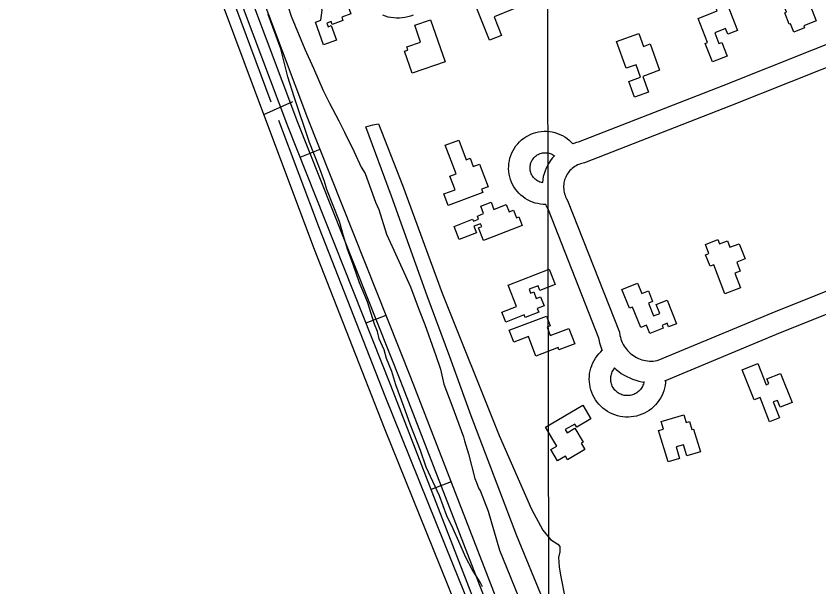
# Model space of a CAD drawing. Extents: x 3329297 to 3367176, y 649250 to 674653.
# Drawn here: x 3348435 to 3349558, y 670088 to 670887 of the extents above; entities that cross this region are included whole.
import ezdxf

# ---------------------------------------------------------------- set-up
doc = ezdxf.new("R2010")
doc.units = 0
for name, color, linetype in [('V-BLDG-OTLN', 7, 'Continuous'), ('V-DTCH-CNTR', 7, 'Continuous'), ('V-GRID-MAJR', 7, 'Continuous'), ('V-ROAD-CNTR', 7, 'Continuous'), ('V-SITE-VEGE', 7, 'Continuous'), ('V-TOPO-SHOR', 7, 'Continuous')]:
    doc.layers.add(name, color=color, linetype=linetype)

msp = doc.modelspace()

# ---------------------------------------------------------------- linework, layer by layer
at = {"layer": 'V-BLDG-OTLN'}
for points in [[(3349519.849, 670960.797), (3349535.866, 670919.849), (3349538.823, 670921.006), (3349540.308, 670917.207), (3349544.549, 670918.866), (3349549.919, 670905.134), (3349544.832, 670903.144), (3349553.718, 670880.431), (3349536.423, 670873.667), (3349537.576, 670870.7220000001), (3349522.386, 670864.782), (3349517.876, 670876.311), (3349516.23, 670875.666), (3349509.903, 670891.841), (3349512.271, 670892.768), (3349501.458, 670920.41), (3349516.424, 670926.265), (3349520.52, 670915.792), (3349530.261, 670919.599), (3349524.717, 670933.773), (3349510.882, 670928.363), (3349503.663, 670946.8150000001), (3349507.9250000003, 670948.482), (3349505.332, 670955.116)], [(3349096.9, 670853.34), (3349075.39, 670907.1680000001), (3349102.186, 670917.877), (3349091.843, 670943.753), (3349114.852, 670952.947), (3349128.326, 670919.231), (3349122.975, 670917.0920000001), (3349130.913, 670897.231), (3349103.2260000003, 670886.1680000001), (3349113.665, 670860.037)], [(3348839.552, 670912.654), (3348890.1580000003, 670930.951), (3348895.647, 670915.772), (3348893.836, 670915.116), (3348902.878, 670890.106), (3348890.1750000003, 670885.514), (3348891.911, 670880.716), (3348876.951, 670875.303), (3348875.47, 670879.4010000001), (3348869.447, 670877.224), (3348871.231, 670872.292), (3348875.365, 670873.7880000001), (3348882.798, 670853.236), (3348864.738, 670846.707), (3348853.268, 670878.428), (3348861.021, 670881.232), (3348862.969, 670895.601), (3348860.223, 670902.503), (3348845.188, 670897.067)], [(3349423.228, 670920.056), (3349443.821, 670867.148), (3349430.136, 670861.819), (3349427.031, 670869.7980000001), (3349411.866, 670863.898), (3349417.832, 670848.562), (3349422.0160000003, 670850.1900000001), (3349429.497, 670830.9720000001), (3349408.804, 670822.917), (3349398.6890000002, 670848.906), (3349401.722, 670850.086), (3349388.557, 670883.911), (3349415.376, 670894.3470000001), (3349407.718, 670914.018)], [(3349014.197, 670881.9940000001), (3349034.7800000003, 670823.11), (3348988.735, 670807.017), (3348977.917, 670837.964), (3348982.732, 670839.645), (3348981.233, 670843.942), (3349000.537, 670850.688), (3348992.2800000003, 670874.334)], [(3349321.494, 670848.063), (3349334.761, 670811.258), (3349311.2800000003, 670802.796), (3349319.2430000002, 670780.706), (3349299.545, 670773.605), (3349291.607, 670795.638), (3349308.282, 670801.647), (3349301.984, 670819.1140000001), (3349288.228, 670814.158), (3349274.6890000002, 670851.72), (3349305.804, 670862.935), (3349312.355, 670844.767)], [(3349087.571, 670640.225), (3349039.265, 670621.922), (3349033.113, 670638.1630000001), (3349048.698, 670644.067), (3349041.4620000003, 670663.1630000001), (3349050.211, 670666.479), (3349035.019, 670706.576), (3349053.7830000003, 670713.685), (3349064.261, 670686.023), (3349069.8540000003, 670688.14), (3349074.257, 670676.518), (3349082.9590000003, 670679.811), (3349094.93, 670648.221), (3349085.847, 670644.778)], [(3349142.654, 670594.152), (3349088.3680000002, 670573.1020000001), (3349081.45, 670590.944), (3349085.9220000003, 670592.679), (3349084.436, 670596.515), (3349075.097, 670592.892), (3349078.6720000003, 670583.67), (3349054.625, 670574.345), (3349047.475, 670592.783), (3349073.258, 670602.78), (3349074.347, 670599.966), (3349081.683, 670602.81), (3349079.957, 670607.265), (3349088.677, 670610.644), (3349084.687, 670620.931), (3349099.0300000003, 670626.496), (3349102.882, 670616.5650000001), (3349120.357, 670623.3420000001), (3349124.251, 670613.3), (3349130.417, 670615.6900000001), (3349134.593, 670604.924), (3349137.97, 670606.233)], [(3349426.14, 670498.469), (3349410.582, 670538.956), (3349405.353, 670536.947), (3349399.225, 670552.899), (3349403.799, 670554.654), (3349398.8340000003, 670567.571), (3349416.386, 670574.313), (3349418.702, 670568.283), (3349429.6010000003, 670572.471), (3349433.042, 670563.52), (3349446.211, 670568.58), (3349454.362, 670547.373), (3349442.602, 670542.853), (3349447.474, 670530.172), (3349439.895, 670527.262), (3349447.757, 670506.7760000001)], [(3349123.194, 670510.513), (3349180.2430000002, 670532.937), (3349188.6890000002, 670511.449), (3349167.398, 670503.081), (3349164.7660000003, 670509.778), (3349152.1550000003, 670504.822), (3349154.3540000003, 670499.219), (3349158.798, 670500.965), (3349162.3540000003, 670491.922), (3349168.1950000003, 670494.2170000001), (3349173.116, 670481.698), (3349163.6240000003, 670477.966), (3349165.647, 670472.816), (3349146.889, 670465.4450000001), (3349145.546, 670468.861), (3349119.563, 670458.652), (3349114.068, 670472.627), (3349134.872, 670480.805)], [(3349308.362, 670451.33), (3349296.92, 670479.855), (3349292.6520000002, 670478.143), (3349282.035, 670504.611), (3349304.034, 670513.436), (3349309.81, 670499.0380000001), (3349319.122, 670502.772), (3349325.098, 670487.866), (3349319.12, 670485.468), (3349326.333, 670467.483), (3349335.008, 670470.962), (3349329.9990000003, 670483.453), (3349345.234, 670489.564), (3349358.491, 670456.514), (3349347.481, 670452.096), (3349345.443, 670457.177), (3349338.16, 670454.257), (3349339.741, 670450.312), (3349321.369, 670442.944), (3349316.662, 670454.662)], [(3349124.46, 670447.527), (3349176.444, 670467.202), (3349181.679, 670453.372), (3349177.4760000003, 670451.783), (3349181.859, 670440.203), (3349207.932, 670450.073), (3349216.177, 670428.284), (3349193.981, 670419.883), (3349192.785, 670423.053), (3349161.807, 670411.331), (3349151.43, 670438.755), (3349130.739, 670430.932)], [(3349504.093, 670387.0700000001), (3349520.109, 670346.1240000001), (3349503.399, 670339.589), (3349499.592, 670349.33), (3349493.845, 670347.083), (3349502.629, 670324.629), (3349488.717, 670319.187), (3349475.348, 670353.366), (3349466.8910000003, 670350.059), (3349450.419, 670392.17), (3349472.218, 670400.6950000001), (3349483.761, 670371.188), (3349487.666, 670372.716), (3349484.975, 670379.595)], [(3349175.244, 670311.812), (3349227.2490000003, 670342.52), (3349238.539, 670323.4), (3349218.807, 670311.7490000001), (3349216.2, 670316.164), (3349202.8880000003, 670308.306), (3349205.448, 670303.97), (3349216.4620000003, 670310.475), (3349227.984, 670290.964), (3349225.09, 670289.256), (3349230.267, 670280.488), (3349206.015, 670266.1680000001), (3349203.17, 670270.9890000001), (3349192.199, 670264.512), (3349182.801, 670280.425), (3349190.938, 670285.231)], [(3349346.637, 670263.2270000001), (3349333.384, 670306.928), (3349340.204, 670308.996), (3349337.0130000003, 670319.511), (3349368.792, 670329.149), (3349372.055, 670318.399), (3349376.632, 670319.787), (3349380.073, 670308.439), (3349382.305, 670309.117), (3349391.949, 670277.3200000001), (3349372.931, 670271.553), (3349368.184, 670287.203), (3349357.93, 670284.093), (3349362.759, 670268.118)]]:
    msp.add_lwpolyline(points, close=True, dxfattribs=at)
at = {"layer": 'V-DTCH-CNTR'}
msp.add_line((3348781.346, 670749.228), (3348821.9450000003, 670767.681), dxfattribs=at)
msp.add_lwpolyline([(3349232.61, 669707.411), (3349206.068, 669700.386), (3349197.227, 669701.285), (3349190.164, 669707.488), (3349173.444, 669752.618), (3349078.373, 669992.443), (3348949.841, 670310.147), (3348852.137, 670560.587), (3348781.346, 670749.228), (3348713.09, 670932.254), (3348650.606, 671097.736), (3348556.42, 671337.557), (3348461.366, 671586.223), (3348434.65, 671659.961)], dxfattribs=at)
at = {"layer": 'V-GRID-MAJR'}
msp.add_spline([(3349208.9050000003, 654661.8740000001), (3349197.451, 660719.817), (3349185.99, 666781.226), (3349174.529, 672842.661), (3349174.522, 672846.101)], degree=3, dxfattribs=at)
at = {"layer": 'V-ROAD-CNTR'}
for p, q in [((3348859.5022434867, 670700.4885722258), (3348831.6292992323, 670689.393594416)), ((3348951.9630585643, 670468.216036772), (3348924.0901143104, 670457.1210589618)), ((3349043.0898763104, 670235.266502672), (3349015.1129322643, 670224.4365243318))]:
    msp.add_line(p, q, dxfattribs=at)
for points in [[(3348473.1390162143, 671676.6426199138), (3348521.2959199, 671555.4718622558), (3348828.141306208, 670738.7124957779), (3348972.433017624, 670376.236220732), (3349344.973272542, 669413.9001454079), (3349534.611893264, 668937.0780990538)], [(3348492.6439772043, 671668.177636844), (3348535.2878919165, 671560.87985144), (3348842.131278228, 670744.1244849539), (3348986.3959896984, 670381.7182097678), (3349358.937244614, 669419.37913445), (3349548.549865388, 668942.6210879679)], [(3348464.714033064, 671657.2286587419), (3348507.303947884, 671550.0638730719), (3348814.151334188, 670733.3005066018), (3348958.4700455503, 670370.7542316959), (3349331.0093004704, 669408.4211563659), (3349520.67392114, 668931.5351101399)], [(3349930.148888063, 670991.8542315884), (3349675.9803964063, 670890.210451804), (3349423.120568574, 670789.6010061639), (3349221.005124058, 670710.5904512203), (3349218.572776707, 670710.0421826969), (3349214.6310835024, 670708.884089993), (3349213.382966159, 670708.4286558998)], [(3348989.9178570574, 670888.5592578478), (3348986.2378615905, 670887.1501325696), (3348982.475067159, 670886.0083475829), (3348978.6343186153, 670885.1409038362), (3348974.741561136, 670884.5511338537), (3348970.8179414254, 670884.2436963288), (3348966.885424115, 670884.2189202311), (3348962.953376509, 670884.4754480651), (3348959.052727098, 670885.0175114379), (3348955.201044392, 670885.8363731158), (3348951.4265878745, 670886.9307177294), (3348947.73371886, 670888.2902334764)], [(3349687.095603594, 670862.3455481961), (3349434.127431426, 670761.6929938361), (3349229.8148759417, 670681.8235487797), (3349226.1072232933, 670680.9878173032), (3349224.0109164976, 670680.371910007), (3349221.9549791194, 670679.6217049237), (3349219.9492282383, 670678.7413180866), (3349218.005035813, 670677.73548544), (3349216.1336434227, 670676.6104304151), (3349214.341812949, 670675.3687598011), (3349212.625626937, 670674.0088946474), (3349210.9982353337, 670672.5422244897), (3349209.4713832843, 670670.9771490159), (3349208.0460281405, 670669.3167840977), (3349206.734876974, 670667.5748162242), (3349205.533561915, 670665.7429151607), (3349204.4491659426, 670663.8387799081), (3349203.4938418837, 670661.8768299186), (3349202.6633922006, 670659.8507830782), (3349201.9638004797, 670657.7770430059), (3349201.399501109, 670655.6662996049), (3349200.9715042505, 670653.5221465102), (3349200.68045523, 670651.350419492), (3349200.528676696, 670649.1742341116), (3349200.5189523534, 670646.9876463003), (3349200.647184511, 670644.798639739), (3349200.914017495, 670642.6341737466), (3349201.3213266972, 670640.4843318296), (3349201.8641370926, 670638.3638917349), (3349202.5414323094, 670636.283379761), (3349203.348382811, 670634.2559426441), (3349204.287300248, 670632.2772610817), (3349206.06350947, 670629.0763597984), (3349278.4881275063, 670444.7960891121), (3349279.274987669, 670440.195179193), (3349279.882057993, 670437.5902411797), (3349280.644016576, 670435.0289226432), (3349281.5606456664, 670432.5072542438), (3349282.6212469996, 670430.0529763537), (3349283.829443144, 670427.6650651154), (3349285.1766734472, 670425.35049648), (3349286.658758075, 670423.1266210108), (3349288.2750330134, 670420.9863516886), (3349290.0106426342, 670418.9529952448), (3349291.8649967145, 670417.0282984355), (3349293.8388384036, 670415.2099305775), (3349295.9104462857, 670413.5159322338), (3349298.078948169, 670411.9512885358), (3349300.336477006, 670410.5184243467), (3349302.680899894, 670409.2205518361), (3349305.09337846, 670408.065227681), (3349307.57116805, 670407.0583917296), (3349310.107283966, 670406.1985262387), (3349312.6883001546, 670405.4931832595), (3349315.3091165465, 670404.9421821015), (3349317.9582852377, 670404.548407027), (3349320.6207050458, 670404.3128277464), (3349323.2968583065, 670404.239344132), (3349325.9716774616, 670404.321761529), (3349328.6326071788, 670404.5670636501), (3349331.287428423, 670404.9706987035), (3349332.9795583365, 670405.3317058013), (3349492.428163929, 670471.9415943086), (3349691.3661838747, 670551.4523514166)], [(3349175.5266353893, 670623.5287680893), (3349171.965495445, 670623.5962089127), (3349168.172069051, 670623.9499413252), (3349164.415552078, 670624.5863993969), (3349160.7124251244, 670625.4994410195), (3349157.0893380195, 670626.6882664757), (3349153.5639106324, 670628.1409124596), (3349150.160985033, 670629.8536900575), (3349146.8981676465, 670631.8077096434), (3349143.781627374, 670634.0052882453), (3349140.8385309, 670636.4288482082), (3349138.083191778, 670639.0652518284), (3349135.53368707, 670641.8991352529), (3349133.201329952, 670644.9136502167), (3349131.1022748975, 670648.0926231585), (3349129.243914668, 670651.4150603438), (3349127.635615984, 670654.8739652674), (3349126.293047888, 670658.4367170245), (3349125.2147056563, 670662.0920424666), (3349124.4143715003, 670665.8217412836), (3349123.89303704, 670669.5925859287), (3349123.6521902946, 670673.4022147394), (3349123.6989298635, 670677.2136141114), (3349124.0266080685, 670681.0059243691), (3349124.634366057, 670684.7627167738), (3349125.521277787, 670688.4747115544), (3349126.6842135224, 670692.1049951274), (3349128.1071448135, 670695.6319429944), (3349129.798046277, 670699.060557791), (3349131.736066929, 670702.3396321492), (3349133.904536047, 670705.4624535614), (3349136.308236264, 670708.4253184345), (3349138.922061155, 670711.1962275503), (3349141.7380597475, 670713.768955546), (3349144.7359348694, 670716.1228112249), (3349147.9003279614, 670718.2470303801), (3349151.2131169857, 670720.1289433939), (3349154.655440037, 670721.7602621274), (3349158.2154052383, 670723.1318749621), (3349161.859436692, 670724.2324403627), (3349165.5776852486, 670725.0602874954), (3349169.349594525, 670725.6110655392), (3349173.1552610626, 670725.8773347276), (3349176.962049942, 670725.8603779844), (3349180.7609386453, 670725.5617321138), (3349184.5299456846, 670724.9786187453), (3349188.2406542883, 670724.1191479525), (3349191.880832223, 670722.9850435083), (3349195.420981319, 670721.5839701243), (3349198.8506698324, 670719.924990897), (3349202.148800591, 670718.0120467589), (3349205.29425077, 670715.8622786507), (3349208.275798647, 670713.4790252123), (3349211.064228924, 670710.8843144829), (3349213.543654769, 670708.211246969)], [(3349170.4400053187, 670653.9994345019), (3349168.991574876, 670654.3565589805), (3349167.494661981, 670654.8477335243), (3349166.040089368, 670655.4470875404), (3349164.631014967, 670656.1563099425), (3349163.2718323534, 670656.9702903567), (3349161.9863726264, 670657.8767117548), (3349160.7714691, 670658.8771517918), (3349159.634808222, 670659.9647481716), (3349158.58031293, 670661.136864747), (3349157.616670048, 670662.3823497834), (3349156.7457251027, 670663.7013768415), (3349155.974085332, 670665.0809396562), (3349155.312384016, 670666.5040347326), (3349154.7549521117, 670667.9832829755), (3349154.309294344, 670669.4939575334), (3349153.9796285, 670671.0302587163), (3349153.76296296, 670672.5974140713), (3349153.6638097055, 670674.1657852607), (3349153.6830701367, 670675.7363858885), (3349153.8193919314, 670677.314075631), (3349154.0716339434, 670678.8732832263), (3349154.436722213, 670680.4012884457), (3349154.9177864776, 670681.9030048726), (3349155.5088551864, 670683.3680570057), (3349156.201953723, 670684.773442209), (3349157.003933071, 670686.1303678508), (3349157.907463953, 670687.4315464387), (3349158.899763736, 670688.6546815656), (3349159.979938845, 670689.7997724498), (3349161.145940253, 670690.8650444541), (3349162.3840651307, 670691.8371887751), (3349163.6916720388, 670692.71496962), (3349165.064883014, 670693.495056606), (3349166.4885599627, 670694.1697378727), (3349167.958594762, 670694.7361250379), (3349169.4665633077, 670695.1915596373), (3349171.0123147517, 670695.5357125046), (3349172.568405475, 670695.7629344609), (3349174.1367389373, 670695.8726652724), (3349175.717950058, 670695.8656220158), (3349177.2870613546, 670695.7422678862), (3349178.8440543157, 670695.5013812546), (3349180.383345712, 670695.1448520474), (3349181.885167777, 670694.6769564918), (3349183.353018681, 670694.0960298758), (3349184.773330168, 670693.4090091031), (3349186.1371994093, 670692.6179532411), (3349187.43974923, 670691.7277213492), (3349187.9680121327, 670691.3054626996)], [(3349188.0830906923, 670692.0141624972), (3349187.330616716, 670691.2428509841), (3349184.6559718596, 670688.1272159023), (3349182.181123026, 670684.8391837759), (3349179.930438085, 670681.4070848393), (3349177.9008340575, 670677.8432200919), (3349176.1001581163, 670674.1451700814), (3349174.5426077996, 670670.3452169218), (3349173.2301995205, 670666.454956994), (3349172.168498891, 670662.4837003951), (3349171.3644957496, 670658.4558534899), (3349170.81954477, 670654.389580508), (3349170.7747928, 670653.7479312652)], [(3349175.2129307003, 670623.8204872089), (3349175.831617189, 670622.2660573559), (3349177.5926997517, 670618.5547389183), (3349178.86849053, 670616.2556402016), (3349249.4378724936, 670436.695910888), (3349249.855012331, 670434.256820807), (3349250.869942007, 670429.9017588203), (3349252.143983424, 670425.6190773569), (3349253.6693543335, 670421.4227457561), (3349254.648036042, 670419.1580334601)], [(3349342.0788535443, 670376.6204189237), (3349503.777836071, 670444.1704056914), (3349702.4018161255, 670523.5556485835), (3349869.168119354, 670588.846927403), (3349945.954794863, 670618.7021192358)], [(3349343.2192439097, 670377.7183561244), (3349343.0024402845, 670374.1105880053), (3349342.490913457, 670370.2678646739), (3349341.6994141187, 670366.4800743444), (3349340.6407860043, 670362.7609831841), (3349339.311002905, 670359.1225295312), (3349337.724808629, 670355.5973447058), (3349335.886081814, 670352.1885317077), (3349333.8032887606, 670348.9259066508), (3349331.4961489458, 670345.8256441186), (3349328.965360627, 670342.895550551), (3349326.229851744, 670340.1572616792), (3349323.302372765, 670337.6223405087), (3349320.1937735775, 670335.3051731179), (3349316.9362517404, 670333.2274099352), (3349313.538139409, 670331.3858971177), (3349310.002288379, 670329.7928826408), (3349306.3714009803, 670328.4649835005), (3349302.6537327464, 670327.400011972), (3349298.8623617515, 670326.6080552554), (3349295.026710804, 670326.0922790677), (3349291.15983658, 670325.8555600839), (3349287.294103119, 670325.9013988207), (3349283.441775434, 670326.2225419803), (3349279.611077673, 670326.826875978), (3349275.843726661, 670327.7043948), (3349272.148328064, 670328.8527767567), (3349268.54983283, 670330.2635425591), (3349265.05398658, 670331.934197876), (3349261.697637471, 670333.851913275), (3349258.483165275, 670336.0041636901), (3349255.430295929, 670338.3923964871), (3349252.564089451, 670340.9876818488), (3349249.885442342, 670343.7916946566), (3349247.4253922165, 670346.7774084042), (3349245.1857305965, 670349.9298849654), (3349243.179735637, 670353.2407504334), (3349241.4192616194, 670356.6838874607), (3349239.911367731, 670360.2477473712), (3349238.6655814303, 670363.9127253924), (3349237.6894203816, 670367.6574571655), (3349236.985391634, 670371.4656126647), (3349236.561075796, 670375.3136703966), (3349236.4151299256, 670379.1805409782), (3349236.549983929, 670383.0468191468), (3349236.962938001, 670386.891324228), (3349237.6547640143, 670390.7026313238), (3349238.620433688, 670394.447206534), (3349239.853627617, 670398.1189509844), (3349241.3532916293, 670401.6886521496), (3349243.100209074, 670405.1352354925), (3349245.098021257, 670408.4519376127), (3349247.327287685, 670411.6129623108), (3349249.784507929, 670414.6086560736), (3349252.4491252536, 670417.415052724), (3349254.6596212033, 670419.4298724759)], [(3349312.9265478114, 670375.5284315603), (3349312.8990865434, 670375.3221353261), (3349312.552585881, 670373.6639256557), (3349312.087213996, 670372.0290168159), (3349311.506997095, 670370.4414704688), (3349310.809191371, 670368.8906552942), (3349310.005918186, 670367.4014682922), (3349309.0947112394, 670365.9740933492), (3349308.079851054, 670364.6103558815), (3349306.972639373, 670363.328449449), (3349305.7721482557, 670362.1267383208), (3349304.4936272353, 670361.0196594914), (3349303.140226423, 670360.0108268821), (3349301.7037482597, 670359.0945900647), (3349300.211860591, 670358.2861028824), (3349298.673711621, 670357.5931173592), (3349297.07659902, 670357.0090164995), (3349295.4462672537, 670356.5419880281), (3349293.7896382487, 670356.1959447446), (3349292.107289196, 670355.9697209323), (3349290.4201634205, 670355.8664399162), (3349288.7198968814, 670355.8866011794), (3349287.030224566, 670356.0274580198), (3349285.358922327, 670356.291124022), (3349283.708273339, 670356.6756052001), (3349282.087671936, 670357.1792232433), (3349280.50816717, 670357.7984574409), (3349278.98201342, 670358.527802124), (3349277.504362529, 670359.372086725), (3349276.0948347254, 670360.3158363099), (3349274.765704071, 670361.355603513), (3349273.5059105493, 670362.4963181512), (3349272.338557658, 670363.7183053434), (3349271.260607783, 670365.0265915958), (3349270.2762694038, 670366.4121150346), (3349269.3982643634, 670367.8612495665), (3349268.6247383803, 670369.3741125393), (3349267.964632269, 670370.9342526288), (3349267.42041857, 670372.5352746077), (3349266.9925796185, 670374.1765428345), (3349266.684608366, 670375.8423873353), (3349266.4989242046, 670377.5263296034), (3349266.4348700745, 670379.2234590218), (3349266.4940160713, 670380.9191808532), (3349266.6750619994, 670382.604675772), (3349266.977235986, 670384.2693686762), (3349267.4015663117, 670385.9147934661), (3349267.940372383, 670387.5190490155), (3349268.596708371, 670389.0813478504), (3349269.363790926, 670390.5947645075), (3349270.237978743, 670392.0460623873), (3349271.2147123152, 670393.4310376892), (3349272.2711800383, 670394.719019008)], [(3349271.629481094, 670394.8801792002), (3349274.1631615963, 670392.5460694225), (3349277.6215537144, 670389.7180677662), (3349281.249051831, 670387.1007114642), (3349285.0195229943, 670384.7075756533), (3349288.9251001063, 670382.545448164), (3349292.9566215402, 670380.6147723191), (3349297.0988319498, 670378.9316082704), (3349301.328716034, 670377.4974737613), (3349305.6416998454, 670376.3188167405), (3349310.0128834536, 670375.3998178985), (3349313.3729111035, 670374.9003800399)]]:
    msp.add_lwpolyline(points, dxfattribs=at)
at = {"layer": 'V-SITE-VEGE'}
for p, q in [((3348808.451, 670921.471), (3348819.551, 670886.844)), ((3348804.955, 670841.0970000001), (3348787.181, 670889.135)), ((3348819.551, 670886.844), (3348838.446, 670841.0380000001)), ((3348814.931, 670802.0069999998), (3348804.955, 670841.0970000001)), ((3348838.446, 670841.0380000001), (3348850.679, 670814.221)), ((3348850.679, 670814.221), (3348864.02, 670782.938)), ((3348823.811, 670774.081), (3348814.931, 670802.0069999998)), ((3348864.02, 670782.938), (3348872.916, 670765.061)), ((3348844.9080000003, 670710.41), (3348823.811, 670774.081)), ((3348872.916, 670765.061), (3348886.269, 670740.475)), ((3348886.269, 670740.475), (3348894.056, 670724.832)), ((3348894.056, 670724.832), (3348907.4, 670696.902)), ((3348858.242, 670676.893), (3348844.9080000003, 670710.41)), ((3348907.4, 670696.902), (3348917.409, 670675.67)), ((3348866.018, 670655.667), (3348858.242, 670676.893)), ((3348917.409, 670675.67), (3348922.975, 670666.7289999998)), ((3348922.975, 670666.7289999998), (3348937.416, 670626.512)), ((3348869.348, 670644.498), (3348866.018, 670655.667)), ((3348887.127, 670599.81), (3348869.348, 670644.498)), ((3348937.416, 670626.512), (3348941.862, 670616.4559999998)), ((3348941.862, 670616.4559999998), (3348952.9620000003, 670581.8289999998)), ((3348892.673, 670579.7069999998), (3348887.127, 670599.81)), ((3348898.223, 670560.718), (3348892.673, 670579.7069999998)), ((3348952.9620000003, 670581.8289999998), (3348962.971, 670559.483)), ((3348905.997, 670539.492), (3348898.223, 670560.718)), ((3348962.971, 670559.483), (3348986.3200000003, 670508.086)), ((3348914.882, 670513.7980000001), (3348905.997, 670539.492)), ((3348925.9960000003, 670486.986), (3348914.882, 670513.7980000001)), ((3348986.3200000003, 670508.086), (3348998.54, 670475.689)), ((3348933.7660000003, 670463.5260000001), (3348925.9960000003, 670486.986)), ((3348998.54, 670475.689), (3349006.319, 670455.58)), ((3348935.988, 670455.709), (3348933.7660000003, 670463.5260000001)), ((3348940.435, 670445.653), (3348935.988, 670455.709)), ((3349006.319, 670455.58), (3349021.869, 670412.013)), ((3348942.648, 670435.6020000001), (3348940.435, 670445.653)), ((3348949.319, 670419.961), (3348942.648, 670435.6020000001)), ((3348952.647, 670407.675), (3348949.319, 670419.961)), ((3348960.429, 670389.7980000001), (3348952.647, 670407.675)), ((3349021.869, 670412.013), (3349028.5330000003, 670393.0239999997)), ((3349028.5330000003, 670393.0239999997), (3349032.9590000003, 670371.802)), ((3348965.975, 670370.809), (3348960.429, 670389.7980000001)), ((3348977.083, 670340.6459999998), (3348965.975, 670370.809)), ((3349032.9590000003, 670371.802), (3349044.072, 670342.7569999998)), ((3348985.972, 670316.0700000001), (3348977.083, 670340.6459999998)), ((3349044.072, 670342.7569999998), (3349060.736, 670298.072)), ((3349000.418, 670279.202), (3348985.972, 670316.0700000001)), ((3349060.736, 670298.072), (3349061.842, 670292.487)), ((3349061.842, 670292.487), (3349067.39, 670274.6139999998)), ((3349008.1890000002, 670255.7439999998), (3349000.418, 670279.202)), ((3349067.39, 670274.6139999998), (3349076.2600000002, 670239.9929999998)), ((3349027.094, 670215.5210000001), (3349008.1890000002, 670255.7439999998)), ((3349076.2600000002, 670239.9929999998), (3349078.482, 670234.406)), ((3349078.482, 670234.406), (3349081.8140000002, 670225.469)), ((3349081.8140000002, 670225.469), (3349084.042, 670223.2319999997)), ((3349037.092, 670187.593), (3349027.094, 670215.5210000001)), ((3349084.042, 670223.2319999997), (3349095.1550000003, 670194.183)), ((3349095.1550000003, 670194.183), (3349110.685, 670139.455)), ((3349045.988, 670169.7159999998), (3349037.092, 670187.593)), ((3349053.771, 670151.8389999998), (3349045.988, 670169.7159999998)), ((3349063.7770000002, 670129.491), (3349053.771, 670151.8389999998)), ((3349110.685, 670139.455), (3349142.916, 670061.25)), ((3349072.678, 670112.73), (3349063.7770000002, 670129.491)), ((3349083.811, 670094.8470000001), (3349072.678, 670112.73)), ((3349087.147, 670088.142), (3349083.811, 670094.8470000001))]:
    msp.add_line(p, q, dxfattribs=at)
at = {"layer": 'V-TOPO-SHOR'}
msp.add_line((3348933.5470000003, 670734.712), (3348941.542, 670736.475), dxfattribs=at)
for points in [[(3348450.387, 671638.04), (3348455.691, 671637.145), (3348457.455, 671634.49), (3348474.191, 671598.202), (3348543.725, 671417.675), (3348623.83, 671215.019), (3348699.514, 671013.256), (3348791.035, 670767.251)], [(3348801.6010000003, 670741.585), (3348858.805, 670590.262), (3348950.349, 670355.752), (3349045.4250000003, 670119.464), (3349159.872, 669837.16), (3349207.397, 669712.383)], [(3349583.994, 669015.232), (3349540.673, 669120.095), (3349492.954, 669249.832), (3349429.313, 669411.5650000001), (3349355.941, 669593.74), (3349266.6750000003, 669826.561), (3349226.0160000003, 669930.532), (3349172.1, 670070.0480000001), (3349134.968, 670159.806), (3349071.3370000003, 670327.754), (3349041.294, 670410.393), (3349009.481, 670495.7000000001), (3348960.005, 670635.208), (3348923.774, 670732.066), (3348933.5470000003, 670734.712)], [(3348941.542, 670736.475), (3348975.13, 670650.277), (3349030.8000000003, 670499.214), (3349110.359, 670300.155), (3349155.46, 670197.063), (3349171.39, 670167.731), (3349182.023, 670154.3910000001), (3349192.666, 670148.157), (3349195.325, 670144.599), (3349195.312, 670137.495), (3349193.52, 670129.505), (3349194.384, 670116.183), (3349196.14, 670104.637), (3349203.179, 670069.104)]]:
    msp.add_lwpolyline(points, dxfattribs=at)

doc.saveas('drawing.dxf')
